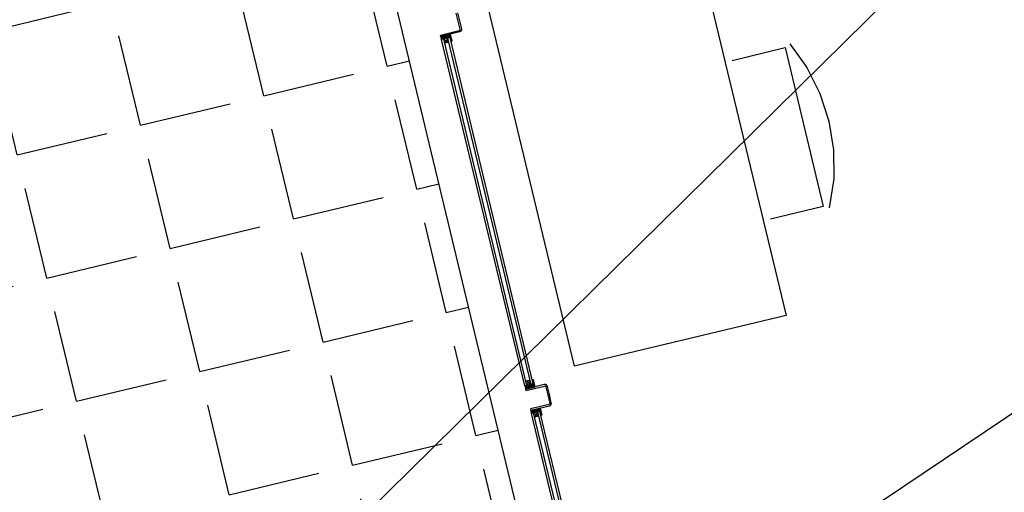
# Model space of a CAD drawing. Header units: millimetres. Extents: x 96940 to 101272, y 432237 to 434659.
# Tile 327 of 398: x 97304.12 to 97306.84, y 433590.75 to 433592.05. Entities that reach past the tile are written whole.
import ezdxf

# ---------------------------------------------------------------- set-up
doc = ezdxf.new("R2010")
doc.units = ezdxf.units.MM
for name, color, linetype in [('BL310---_BUKOZIJN', 1, 'Continuous'), ('Ondergrond_Nieuw_IP', 8, 'Continuous'), ('R_BN_N_Kabels_en_leidingen_maatvoering', 1, 'Continuous'), ('R_BN_T_N_Eindpunt_Voorziening', 1, 'Continuous'), ('R_BN_T_N_Eindpunt_Voorziening_Maatvoering', 1, 'Continuous'), ('R_BN_T_N_Kokersysteem_Coordinaten', 1, 'Continuous')]:
    doc.layers.add(name, color=color, linetype=linetype)
doc.layers.add('R_BN_T_N_Coordinaten', color=7, linetype='Continuous', lineweight=25)
doc.styles.get("Standard").update_dxf_attribs({"font": 'romans.shx'})
doc.dimstyles.new('RET 1-500', dxfattribs={"dimtxt": 1, "dimasz": 1, "dimexe": 0.3, "dimexo": 0, "dimgap": 0.3, "dimtad": 1, "dimdec": 3, "dimzin": 1, "dimtxsty": 'Standard', "dimcen": 0, "dimclrd": 1, "dimclre": 1, "dimclrt": 7, "dimaunit": 2, "dimadec": 4, "dimazin": 0, "dimtfac": 1, "dimtdec": 3, "dimtofl": 0, "dimtmove": 0, "dimatfit": 0, "dimfxl": 1, "dimarcsym": 0})

# ---------------------------------------------------------------- blocks, each defined once
blk = doc.blocks.new('PWK')
at = {"layer": 'BL310---_BUKOZIJN'}
for points in [[(6390, -90), (6390, -66), (6393, -66.4), (6395.9, -66.4), (6398.9, -66), (6398.9, -90), (6395.9, -89.6), (6393, -89.6)], [(7390, -90), (7390, -66), (7387, -66.4), (7384.1, -66.4), (7381.1, -66), (7381.1, -90), (7384.1, -89.6), (7387, -89.6)], [(7450, -90), (7450, -66), (7453, -66.4), (7455.9, -66.4), (7458.9, -66), (7458.9, -90), (7455.9, -89.6), (7453, -89.6)]]:
    blk.add_hatch(color=256, dxfattribs=at).paths.add_polyline_path(points)
for p, q in [((6786.4, 888.8), (6866.4, 895)), ((6866.4, 895), (6946.5, 888.8)), ((6633.9, 840.1), (6708.3, 870.4)), ((6708.3, 870.4), (6786.4, 888.8)), ((6946.5, 888.8), (7024.6, 870.4)), ((7024.6, 870.4), (7099, 840.1)), ((6641.5, 825), (7091.5, 825)), ((6641.5, 675), (6641.5, 825)), ((7091.5, 825), (7091.5, 675)), ((2173, 655.1), (7359.9, 655.1)), ((7359.9, 655.1), (7359.9, 55.1)), ((2173, 55.1), (7359.9, 55.1)), ((6383, -30), (6384.2, -30.1)), ((6383.5, -34), (6383, -34)), ((6384, -34.2), (6383.5, -34)), ((6384.5, -34.4), (6384, -34.2)), ((6384.2, -30.1), (6385.4, -30.4)), ((6384.9, -34.7), (6384.5, -34.4)), ((6385.3, -35.1), (6384.9, -34.7)), ((6385.6, -35.5), (6385.3, -35.1)), ((6385.4, -30.4), (6386.5, -30.9)), ((6385.8, -36), (6385.6, -35.5)), ((6386, -36.5), (6385.8, -36)), ((6386, -37), (6386, -36.5)), ((6386.5, -30.9), (6387.5, -31.6)), ((6387.5, -31.6), (6388.4, -32.5)), ((6388.4, -32.5), (6389.1, -33.5)), ((6389.1, -33.5), (6389.6, -34.6)), ((6389.6, -34.6), (6389.9, -35.8)), ((6389.9, -35.8), (6390, -37)), ((7381.1, -66), (6398.9, -66)), ((7381.1, -72), (6398.9, -72)), ((6398.9, -84), (6410.9, -72)), ((6398.9, -72), (6410.9, -84)), ((6410.9, -72), (6410.9, -84)), ((7369.1, -72), (7369.1, -84)), ((7381.1, -84), (7369.1, -72)), ((7381.1, -72), (7369.1, -84)), ((8441.1, -66), (7458.9, -66)), ((8441.1, -72), (7458.9, -72)), ((7458.9, -84), (7470.9, -72)), ((7458.9, -72), (7470.9, -84)), ((7470.9, -72), (7470.9, -84)), ((7381.1, -84), (6398.9, -84)), ((7381.1, -90), (6398.9, -90)), ((8441.1, -84), (7458.9, -84)), ((8441.1, -90), (7458.9, -90))]:
    blk.add_line(p, q, dxfattribs=at)
blk.add_lwpolyline([(6337, -30), (6360, -30), (6383, -30), (6383.1, -30), (6383.2, -30), (6383.4, -30), (6383.5, -30), (6383.6, -30), (6383.7, -30), (6383.9, -30.1), (6384, -30.1), (6384.1, -30.1), (6384.2, -30.1), (6384.3, -30.1), (6384.5, -30.2), (6384.6, -30.2), (6384.7, -30.2), (6384.8, -30.2), (6384.9, -30.3), (6385, -30.3), (6385.2, -30.3), (6385.3, -30.4), (6385.4, -30.4), (6385.5, -30.5), (6385.6, -30.5), (6385.7, -30.6), (6385.8, -30.6), (6386, -30.7), (6386.1, -30.7), (6386.2, -30.8), (6386.3, -30.8), (6386.4, -30.9), (6386.5, -30.9), (6386.6, -31), (6386.7, -31.1), (6386.8, -31.1), (6386.9, -31.2), (6387, -31.3), (6387.1, -31.3), (6387.2, -31.4), (6387.3, -31.5), (6387.4, -31.6), (6387.5, -31.6), (6387.6, -31.7), (6387.7, -31.8), (6387.8, -31.9), (6387.9, -32), (6387.9, -32.1), (6388, -32.1), (6388.1, -32.2), (6388.2, -32.3), (6388.3, -32.4), (6388.4, -32.5), (6388.4, -32.6), (6388.5, -32.7), (6388.6, -32.8), (6388.7, -32.9), (6388.7, -33), (6388.8, -33.1), (6388.9, -33.2), (6388.9, -33.3), (6389, -33.4), (6389.1, -33.5), (6389.1, -33.6), (6389.2, -33.7), (6389.2, -33.8), (6389.3, -33.9), (6389.3, -34), (6389.4, -34.2), (6389.4, -34.3), (6389.5, -34.4), (6389.5, -34.5), (6389.6, -34.6), (6389.6, -34.7), (6389.7, -34.8), (6389.7, -35), (6389.7, -35.1), (6389.8, -35.2), (6389.8, -35.3), (6389.8, -35.4), (6389.8, -35.5), (6389.9, -35.7), (6389.9, -35.8), (6389.9, -35.9), (6389.9, -36), (6389.9, -36.1), (6390, -36.3), (6390, -36.4), (6390, -36.5), (6390, -36.6), (6390, -36.8), (6390, -36.9), (6390, -37), (6390, -90), (6386, -90), (6386, -90), (6386, -37), (6386, -36.9), (6386, -36.9), (6386, -36.8), (6386, -36.8), (6386, -36.7), (6386, -36.7), (6386, -36.6), (6386, -36.6), (6386, -36.5), (6386, -36.5), (6385.9, -36.4), (6385.9, -36.4), (6385.9, -36.3), (6385.9, -36.3), (6385.9, -36.2), (6385.9, -36.2), (6385.9, -36.1), (6385.9, -36.1), (6385.8, -36), (6385.8, -36), (6385.8, -35.9), (6385.8, -35.9), (6385.8, -35.8), (6385.7, -35.8), (6385.7, -35.7), (6385.7, -35.7), (6385.7, -35.6), (6385.6, -35.6), (6385.6, -35.5), (6385.6, -35.5), (6385.6, -35.5), (6385.5, -35.4), (6385.5, -35.4), (6385.5, -35.3), (6385.5, -35.3), (6385.4, -35.2), (6385.4, -35.2), (6385.4, -35.2), (6385.3, -35.1), (6385.3, -35.1), (6385.3, -35), (6385.2, -35), (6385.2, -35), (6385.2, -34.9), (6385.1, -34.9), (6385.1, -34.8), (6385, -34.8), (6385, -34.8), (6385, -34.7), (6384.9, -34.7), (6384.9, -34.7), (6384.8, -34.6), (6384.8, -34.6), (6384.8, -34.6), (6384.7, -34.5), (6384.7, -34.5), (6384.6, -34.5), (6384.6, -34.5), (6384.5, -34.4), (6384.5, -34.4), (6384.5, -34.4), (6384.4, -34.4), (6384.4, -34.3), (6384.3, -34.3), (6384.3, -34.3), (6384.2, -34.3), (6384.2, -34.2), (6384.1, -34.2), (6384.1, -34.2), (6384, -34.2), (6384, -34.2), (6383.9, -34.1), (6383.9, -34.1), (6383.8, -34.1), (6383.8, -34.1), (6383.7, -34.1), (6383.7, -34.1), (6383.6, -34.1), (6383.6, -34.1), (6383.5, -34), (6383.5, -34), (6383.4, -34), (6383.4, -34), (6383.3, -34), (6383.3, -34), (6383.2, -34), (6383.2, -34), (6383.1, -34), (6383.1, -34), (6383, -34), (6360, -34), (6337, -34)], dxfattribs=at)
for points in [[(7394, -90), (7394, -37), (7394, -36.9), (7394, -36.9), (7394, -36.8), (7394, -36.8), (7394, -36.7), (7394, -36.7), (7394, -36.6), (7394, -36.6), (7394, -36.5), (7394, -36.5), (7394.1, -36.4), (7394.1, -36.4), (7394.1, -36.3), (7394.1, -36.3), (7394.1, -36.2), (7394.1, -36.2), (7394.1, -36.1), (7394.1, -36.1), (7394.2, -36), (7394.2, -36), (7394.2, -35.9), (7394.2, -35.9), (7394.2, -35.8), (7394.3, -35.8), (7394.3, -35.7), (7394.3, -35.7), (7394.3, -35.6), (7394.4, -35.6), (7394.4, -35.5), (7394.4, -35.5), (7394.4, -35.5), (7394.5, -35.4), (7394.5, -35.4), (7394.5, -35.3), (7394.5, -35.3), (7394.6, -35.2), (7394.6, -35.2), (7394.6, -35.2), (7394.7, -35.1), (7394.7, -35.1), (7394.7, -35), (7394.8, -35), (7394.8, -35), (7394.8, -34.9), (7394.9, -34.9), (7394.9, -34.8), (7395, -34.8), (7395, -34.8), (7395, -34.7), (7395.1, -34.7), (7395.1, -34.7), (7395.2, -34.6), (7395.2, -34.6), (7395.2, -34.6), (7395.3, -34.5), (7395.3, -34.5), (7395.4, -34.5), (7395.4, -34.5), (7395.5, -34.4), (7395.5, -34.4), (7395.5, -34.4), (7395.6, -34.4), (7395.6, -34.3), (7395.7, -34.3), (7395.7, -34.3), (7395.8, -34.3), (7395.8, -34.2), (7395.9, -34.2), (7395.9, -34.2), (7396, -34.2), (7396, -34.2), (7396.1, -34.1), (7396.1, -34.1), (7396.2, -34.1), (7396.2, -34.1), (7396.3, -34.1), (7396.3, -34.1), (7396.4, -34.1), (7396.4, -34.1), (7396.5, -34), (7396.5, -34), (7396.6, -34), (7396.6, -34), (7396.7, -34), (7396.7, -34), (7396.8, -34), (7396.8, -34), (7396.9, -34), (7396.9, -34), (7397, -34), (7420, -34), (7443, -34), (7443.1, -34), (7443.1, -34), (7443.2, -34), (7443.2, -34), (7443.3, -34), (7443.3, -34), (7443.4, -34), (7443.4, -34), (7443.5, -34), (7443.5, -34), (7443.6, -34.1), (7443.6, -34.1), (7443.7, -34.1), (7443.7, -34.1), (7443.8, -34.1), (7443.8, -34.1), (7443.9, -34.1), (7443.9, -34.1), (7444, -34.2), (7444, -34.2), (7444.1, -34.2), (7444.1, -34.2), (7444.2, -34.2), (7444.2, -34.3), (7444.3, -34.3), (7444.3, -34.3), (7444.4, -34.3), (7444.4, -34.4), (7444.5, -34.4), (7444.5, -34.4), (7444.5, -34.4), (7444.6, -34.5), (7444.6, -34.5), (7444.7, -34.5), (7444.7, -34.5), (7444.8, -34.6), (7444.8, -34.6), (7444.8, -34.6), (7444.9, -34.7), (7444.9, -34.7), (7445, -34.7), (7445, -34.8), (7445, -34.8), (7445.1, -34.8), (7445.1, -34.9), (7445.2, -34.9), (7445.2, -35), (7445.2, -35), (7445.3, -35), (7445.3, -35.1), (7445.3, -35.1), (7445.4, -35.2), (7445.4, -35.2), (7445.4, -35.2), (7445.5, -35.3), (7445.5, -35.3), (7445.5, -35.4), (7445.5, -35.4), (7445.6, -35.5), (7445.6, -35.5), (7445.6, -35.5), (7445.6, -35.6), (7445.7, -35.6), (7445.7, -35.7), (7445.7, -35.7), (7445.7, -35.8), (7445.8, -35.8), (7445.8, -35.9), (7445.8, -35.9), (7445.8, -36), (7445.8, -36), (7445.9, -36.1), (7445.9, -36.1), (7445.9, -36.2), (7445.9, -36.2), (7445.9, -36.3), (7445.9, -36.3), (7445.9, -36.4), (7445.9, -36.4), (7446, -36.5), (7446, -36.5), (7446, -36.6), (7446, -36.6), (7446, -36.7), (7446, -36.7), (7446, -36.8), (7446, -36.8), (7446, -36.9), (7446, -36.9), (7446, -37), (7446, -90), (7450, -90), (7450, -37), (7450, -36.9), (7450, -36.8), (7450, -36.6), (7450, -36.5), (7450, -36.4), (7450, -36.3), (7449.9, -36.1), (7449.9, -36), (7449.9, -35.9), (7449.9, -35.8), (7449.9, -35.7), (7449.8, -35.5), (7449.8, -35.4), (7449.8, -35.3), (7449.8, -35.2), (7449.7, -35.1), (7449.7, -35), (7449.7, -34.8), (7449.6, -34.7), (7449.6, -34.6), (7449.5, -34.5), (7449.5, -34.4), (7449.4, -34.3), (7449.4, -34.2), (7449.3, -34), (7449.3, -33.9), (7449.2, -33.8), (7449.2, -33.7), (7449.1, -33.6), (7449.1, -33.5), (7449, -33.4), (7448.9, -33.3), (7448.9, -33.2), (7448.8, -33.1), (7448.7, -33), (7448.7, -32.9), (7448.6, -32.8), (7448.5, -32.7), (7448.4, -32.6), (7448.4, -32.5), (7448.3, -32.4), (7448.2, -32.3), (7448.1, -32.2), (7448, -32.1), (7447.9, -32.1), (7447.9, -32), (7447.8, -31.9), (7447.7, -31.8), (7447.6, -31.7), (7447.5, -31.6), (7447.4, -31.6), (7447.3, -31.5), (7447.2, -31.4), (7447.1, -31.3), (7447, -31.3), (7446.9, -31.2), (7446.8, -31.1), (7446.7, -31.1), (7446.6, -31), (7446.5, -30.9), (7446.4, -30.9), (7446.3, -30.8), (7446.2, -30.8), (7446.1, -30.7), (7446, -30.7), (7445.8, -30.6), (7445.7, -30.6), (7445.6, -30.5), (7445.5, -30.5), (7445.4, -30.4), (7445.3, -30.4), (7445.2, -30.3), (7445, -30.3), (7444.9, -30.3), (7444.8, -30.2), (7444.7, -30.2), (7444.6, -30.2), (7444.5, -30.2), (7444.3, -30.1), (7444.2, -30.1), (7444.1, -30.1), (7444, -30.1), (7443.9, -30.1), (7443.7, -30), (7443.6, -30), (7443.5, -30), (7443.4, -30), (7443.2, -30), (7443.1, -30), (7443, -30), (7420, -30), (7397, -30), (7396.9, -30), (7396.8, -30), (7396.6, -30), (7396.5, -30), (7396.4, -30), (7396.3, -30), (7396.1, -30.1), (7396, -30.1), (7395.9, -30.1), (7395.8, -30.1), (7395.7, -30.1), (7395.5, -30.2), (7395.4, -30.2), (7395.3, -30.2), (7395.2, -30.2), (7395.1, -30.3), (7395, -30.3), (7394.8, -30.3), (7394.7, -30.4), (7394.6, -30.4), (7394.5, -30.5), (7394.4, -30.5), (7394.3, -30.6), (7394.2, -30.6), (7394, -30.7), (7393.9, -30.7), (7393.8, -30.8), (7393.7, -30.8), (7393.6, -30.9), (7393.5, -30.9), (7393.4, -31), (7393.3, -31.1), (7393.2, -31.1), (7393.1, -31.2), (7393, -31.3), (7392.9, -31.3), (7392.8, -31.4), (7392.7, -31.5), (7392.6, -31.6), (7392.5, -31.6), (7392.4, -31.7), (7392.3, -31.8), (7392.2, -31.9), (7392.1, -32), (7392.1, -32.1), (7392, -32.1), (7391.9, -32.2), (7391.8, -32.3), (7391.7, -32.4), (7391.6, -32.5), (7391.6, -32.6), (7391.5, -32.7), (7391.4, -32.8), (7391.3, -32.9), (7391.3, -33), (7391.2, -33.1), (7391.1, -33.2), (7391.1, -33.3), (7391, -33.4), (7390.9, -33.5), (7390.9, -33.6), (7390.8, -33.7), (7390.8, -33.8), (7390.7, -33.9), (7390.7, -34), (7390.6, -34.2), (7390.6, -34.3), (7390.5, -34.4), (7390.5, -34.5), (7390.4, -34.6), (7390.4, -34.7), (7390.3, -34.8), (7390.3, -35), (7390.3, -35.1), (7390.2, -35.2), (7390.2, -35.3), (7390.2, -35.4), (7390.2, -35.5), (7390.1, -35.7), (7390.1, -35.8), (7390.1, -35.9), (7390.1, -36), (7390.1, -36.1), (7390, -36.3), (7390, -36.4), (7390, -36.5), (7390, -36.6), (7390, -36.8), (7390, -36.9), (7390, -37), (7390, -90), (7394, -90)], [(6390, -64.7), (6390, -63.2), (6410, -63.2), (6410, -64.7)], [(6390, -90), (6390, -66), (6390, -66), (6393, -66.4), (6395.9, -66.4), (6398.9, -66), (6398.9, -66), (6398.9, -90), (6398.9, -90), (6395.9, -89.6), (6393, -89.6), (6390, -90)], [(7390, -64.7), (7390, -63.2), (7370, -63.2), (7370, -64.7)], [(7390, -90), (7390, -66), (7390, -66), (7387, -66.4), (7384.1, -66.4), (7381.1, -66), (7381.1, -66), (7381.1, -90), (7381.1, -90), (7384.1, -89.6), (7387, -89.6), (7390, -90)], [(7450, -64.7), (7450, -63.2), (7470, -63.2), (7470, -64.7)], [(7450, -90), (7450, -66), (7450, -66), (7453, -66.4), (7455.9, -66.4), (7458.9, -66), (7458.9, -66), (7458.9, -90), (7458.9, -90), (7455.9, -89.6), (7453, -89.6), (7450, -90)]]:
    blk.add_lwpolyline(points, close=True, dxfattribs=at)
blk = doc.blocks.new('*D704')
at = {"layer": 'Defpoints', "color": 0, "transparency": 16777216}
for p in [(97302.2893, 433597.6197), (97304.8139, 433587.1189), (97302.8546, 433586.6479)]:
    blk.add_point(p, dxfattribs=at)
at = {"layer": 'R_BN_T_N_Eindpunt_Voorziening_Maatvoering', "color": 1, "lineweight": -2, "transparency": 16777216}
for p, q in [((97302.2893, 433597.6197), (97300.33, 433597.1486)), ((97300.4469, 433596.6625), (97302.7377, 433587.134)), ((97304.8139, 433587.1189), (97302.8546, 433586.6479))]:
    blk.add_line(p, q, dxfattribs=at)
at = {"layer": 'R_BN_T_N_Eindpunt_Voorziening_Maatvoering', "color": 1, "transparency": 16777216}
for points in [[(97300.5279, 433596.682), (97300.3658, 433596.643), (97300.33, 433597.1486)], [(97302.8188, 433587.1535), (97302.6567, 433587.1145), (97302.8546, 433586.6479)]]:
    blk.add_solid(points, dxfattribs=at)
at = {"layer": 'R_BN_T_N_Eindpunt_Voorziening_Maatvoering', "color": 7, "transparency": 16777216, "insert": (97302.2959, 433590.8865), "char_height": 0.5, "attachment_point": 5, "rotation": 283.5187}
blk.add_mtext('10,80', dxfattribs=at)

msp = doc.modelspace()

# ---------------------------------------------------------------- hatches: boundary and pattern name
at = {"layer": 'Ondergrond_Nieuw_IP'}
h = msp.add_hatch(dxfattribs=at)
h.set_pattern_fill('ANGLE', color=256, scale=0.05, angle=13.5)
h.set_pattern_definition([(13.5, (-3.96203, 13.1327), (-0.08153079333, 0.3396001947), [0.254, -0.09525]), (103.5, (-3.96203, 13.1327), (-0.3396001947, -0.08153079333), [0.254, -0.09525])])
h.paths.add_polyline_path([(97303.74771, 433597.97034), (97302.28927, 433597.61969), (97304.71778, 433587.50721), (97306.17622, 433587.85785)])

# ---------------------------------------------------------------- linework, layer by layer
msp.add_line((97306.17622, 433587.85785), (97303.74771, 433597.97034), dxfattribs=at)
at = {"layer": 'R_BN_T_N_Eindpunt_Voorziening', "color": 1}
msp.add_lwpolyline([(97311.64045, 433590.19944, 0.25, 0.25, 0), (97309.3068, 433589.63901, 5, 5, 0)], format="xyseb", dxfattribs=at)

# ---------------------------------------------------------------- block references
at = {"layer": 'R_BN_T_N_Eindpunt_Voorziening', "color": 1, "xscale": 0.0009999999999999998, "yscale": 0.0009999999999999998, "zscale": 0.0009999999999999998, "rotation": 283.5038322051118}
msp.add_blockref('PWK', (97303.87849, 433598.23921), dxfattribs=at)

# ---------------------------------------------------------------- dimensions: what is measured, and where the dimension line sits
at = {"layer": 'R_BN_T_N_Eindpunt_Voorziening_Maatvoering'}
dim = msp.add_linear_dim(base=(97302.85461, 433586.64786), p1=(97302.28927, 433597.61969), p2=(97304.81391, 433587.11892), angle=283.5187, dimstyle='RET 1-500', override={"dimtxt": 0.5, "dimasz": 0.5, "dimexe": 0, "dimgap": 0.15, "dimdec": 2, "dimzin": 0, "dimtofl": 1, "dimatfit": 2}, dxfattribs=at)
dim.commit()
dim.dimension.update_dxf_attribs({"geometry": '*D704', "text_midpoint": (97301.8607, 433590.78182), "dimtype": 161})

# ---------------------------------------------------------------- leaders
at = {"layer": 'R_BN_N_Kabels_en_leidingen_maatvoering', "color": 1, "annotation_type": 0, "has_hookline": 1, "hookline_direction": 0, "text_width": 10.7619}
msp.add_leader([(97301.63239, 433597.0135), (97314.60034, 433589.65441), (97314.90034, 433589.65441)], dimstyle='RET 1-500', override={"dimasz": 0.3, "dimexe": 0, "dimzin": 0, "dimtofl": 1, "dimatfit": 2}, dxfattribs=at)
at = {"layer": 'R_BN_T_N_Coordinaten', "annotation_type": 0, "has_hookline": 1, "hookline_direction": 0, "text_width": 10.71429}
msp.add_leader([(97297.96306, 433594.13177), (97314.23014, 433590.57613)], dimstyle='RET 1-500', override={"dimexe": 0, "dimzin": 0, "dimtofl": 1, "dimatfit": 2}, dxfattribs=at)
at = {"layer": 'R_BN_T_N_Kokersysteem_Coordinaten', "color": 7, "annotation_type": 0, "has_hookline": 1, "hookline_direction": 0}
for points, text_width in [([(97303.32221, 433588.95833), (97311.22224, 433596.75231), (97311.72224, 433596.75231)], 5.35714), ([(97303.61166, 433588.78109), (97311.71029, 433594.23481), (97312.21029, 433594.23481)], 5.21429)]:
    msp.add_leader(points, dimstyle='RET 1-500', override={"dimasz": 0.5, "dimexe": 0, "dimzin": 0, "dimtofl": 1, "dimatfit": 2}, dxfattribs=dict(at, text_width=text_width))

doc.saveas('drawing.dxf')
